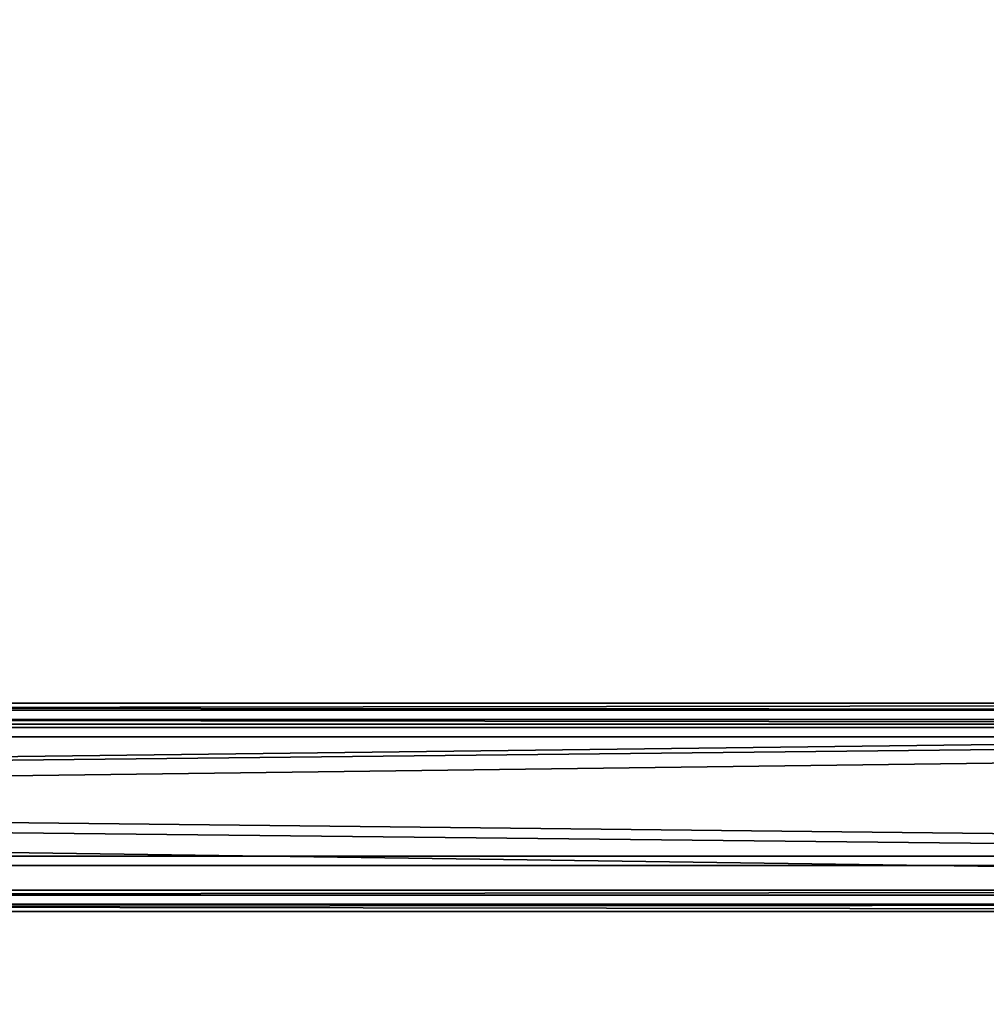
# Model space of a CAD drawing. Header units: millimetres. Extents: x 60485 to 71303, y 100 to 16900.
# Tile 312 of 656: x 70490 to 70749, y 649 to 913. Entities that reach past the tile are written whole.
import ezdxf

# ---------------------------------------------------------------- set-up
doc = ezdxf.new("R2010")
doc.units = ezdxf.units.MM
doc.layers.add('3', color=7, linetype='Continuous')
doc.layers.add('9', color=7, linetype='Continuous')

msp = doc.modelspace()

# ---------------------------------------------------------------- meshes
at = {"layer": '3', "color": 91}
mesh = msp.add_polyface(dxfattribs=at)
corners = [(70789.34, 3270.25, 3889.87), (70831.77, 3238.32, 3880.11), (68510.66, 417.15, 3017.59), (68468.22, 449.08, 3027.35), (70831.77, 3216.68, 3950.87), (68510.66, 395.51, 3088.36), (70789.34, 3248.61, 3960.64), (68468.22, 427.44, 3098.12), (70786.98, 3272.9, 3887.54), (70786.98, 3249.51, 3964.05), (68465.86, 428.34, 3101.53), (68465.86, 451.73, 3025.03), (70834.13, 3214.03, 3953.2), (68513.02, 392.86, 3090.68), (70834.13, 3237.42, 3876.7), (68513.02, 416.25, 3014.18)]
mesh.append_faces([[corners[k] for k in face] for face in [(0, 2, 3, 3), (1, 5, 2, 2), (4, 7, 5, 5), (6, 3, 7, 7), (8, 10, 11, 11), (9, 13, 10, 10), (12, 15, 13, 13), (14, 11, 15, 15)]], dxfattribs={"vtx0": -1, "color": 91})
mesh.append_faces([[corners[k] for k in face] for face in [(9, 6, 12, 12), (6, 8, 0, 0), (0, 8, 1, 1), (12, 4, 14, 14), (4, 12, 6, 6), (14, 1, 8, 8), (3, 10, 7, 7), (7, 10, 5, 5), (15, 2, 13, 13)]], dxfattribs={"vtx0": -1, "vtx1": -1, "color": 91})
mesh.append_faces([[corners[k] for k in face] for face in [(6, 9, 8, 8), (14, 4, 1, 1), (11, 3, 2, 2), (3, 11, 10, 10), (5, 10, 13, 13), (2, 15, 11, 11), (13, 2, 5, 5)]], dxfattribs={"vtx0": -1, "vtx2": -1, "vtx3": -1, "color": 91})
mesh.append_faces([[corners[k] for k in face] for face in [(0, 1, 2, 2), (1, 4, 5, 5), (4, 6, 7, 7), (6, 0, 3, 3), (8, 9, 10, 10), (9, 12, 13, 13), (12, 14, 15, 15), (14, 8, 11, 11)]], dxfattribs={"vtx2": -1, "vtx3": -1, "color": 91})
at = {"layer": '9', "color": 243}
mesh = msp.add_polyface(dxfattribs=at)
corners = [(71300, 678.15, 3183.22), (71300, 723.09, 3196.96), (68100, 723.09, 3196.96), (68100, 678.15, 3183.22), (71300, 688.58, 3309.8), (68100, 688.58, 3309.8), (71300, 723.96, 3320.63), (68100, 723.96, 3320.63), (71300, 727.76, 3308.19), (68100, 727.76, 3308.19), (71300, 729.67, 3308.78), (68100, 729.67, 3308.78), (71300, 725.28, 3323.12), (68100, 725.28, 3323.12), (71300, 686.08, 3311.13), (68100, 686.08, 3311.13), (71300, 720.59, 3198.29), (68100, 720.59, 3198.29), (71300, 679.47, 3185.71), (68100, 679.47, 3185.71), (71300, 675.67, 3198.15), (68100, 675.67, 3198.15), (71300, 673.76, 3197.56), (68100, 673.76, 3197.56)]
mesh.append_faces([[corners[k] for k in face] for face in [(0, 2, 3, 3), (1, 5, 2, 2), (4, 7, 5, 5), (6, 9, 7, 7), (8, 11, 9, 9), (10, 13, 11, 11), (12, 15, 13, 13), (14, 17, 15, 15), (16, 19, 17, 17), (18, 21, 19, 19), (20, 23, 21, 21), (22, 3, 23, 23), (20, 0, 22, 22), (8, 12, 10, 10), (13, 9, 11, 11)]], dxfattribs={"vtx0": -1, "color": 243})
mesh.append_faces([[corners[k] for k in face] for face in [(1, 16, 4, 4), (16, 0, 18, 18), (18, 0, 20, 20), (12, 6, 14, 14), (14, 4, 16, 16), (3, 19, 23, 23), (19, 2, 17, 17), (17, 2, 15, 15)]], dxfattribs={"vtx0": -1, "vtx1": -1, "color": 243})
mesh.append_faces([[corners[k] for k in face] for face in [(16, 1, 0, 0), (12, 8, 6, 6), (14, 6, 4, 4), (19, 3, 2, 2), (15, 2, 5, 5), (5, 13, 15, 15), (13, 5, 7, 7), (13, 7, 9, 9)]], dxfattribs={"vtx0": -1, "vtx2": -1, "vtx3": -1, "color": 243})
mesh.append_faces([[corners[k] for k in face] for face in [(21, 23, 19, 19)]], dxfattribs={"vtx1": -1, "color": 243})
mesh.append_faces([[corners[k] for k in face] for face in [(0, 1, 2, 2), (1, 4, 5, 5), (4, 6, 7, 7), (6, 8, 9, 9), (8, 10, 11, 11), (10, 12, 13, 13), (12, 14, 15, 15), (14, 16, 17, 17), (16, 18, 19, 19), (18, 20, 21, 21), (20, 22, 23, 23), (22, 0, 3, 3)]], dxfattribs={"vtx2": -1, "vtx3": -1, "color": 243})

doc.saveas('drawing.dxf')
